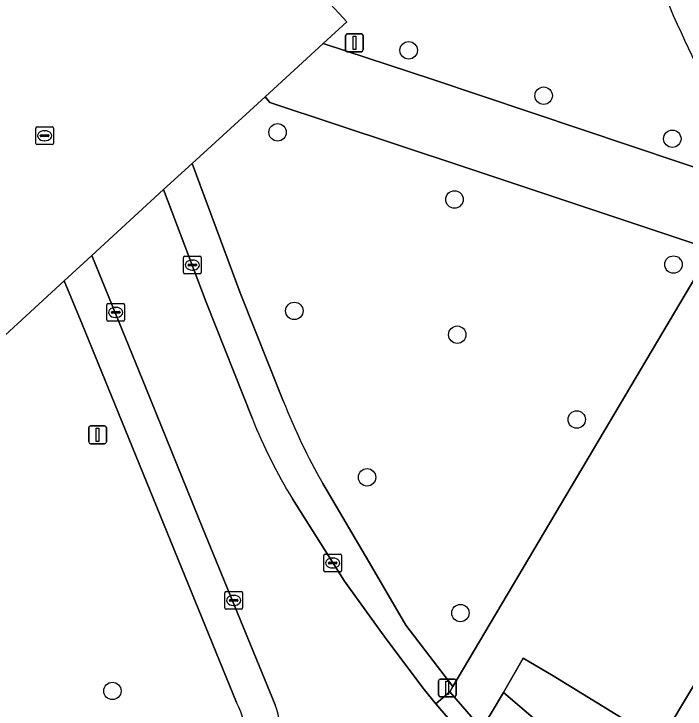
# Model space of a CAD drawing. Extents: x 157445 to 158888, y 383061 to 384688.
# Drawn here: x 158299.93 to 158337.61, y 384144.41 to 384183.43 of the extents above; entities that cross this region are included whole.
import ezdxf

# ---------------------------------------------------------------- set-up
doc = ezdxf.new("R2010")
doc.units = 0
for name, color, linetype in [('IMGEO_Boom', 7, 'Continuous'), ('IMGEO_Fietspad_open', 7, 'Continuous'), ('IMGEO_Groenvoorziening', 7, 'Continuous'), ('IMGEO_Kolk', 7, 'Continuous'), ('IMGEO_Lichtmast', 7, 'Continuous'), ('IMGEO_Rijbaan_lokaal_open', 7, 'Continuous'), ('IMGEO_Rioolput', 7, 'Continuous'), ('IMGEO_Voetpad_open', 7, 'Continuous')]:
    doc.layers.add(name, color=color, linetype=linetype)

msp = doc.modelspace()

# ---------------------------------------------------------------- linework, layer by layer
at = {"layer": 'IMGEO_Boom'}
for centre in [(158322.089, 384181.388), (158329.667, 384178.841), (158314.729, 384176.786), (158336.89, 384176.423), (158324.662, 384173.015), (158336.956, 384169.363), (158315.672, 384166.761), (158324.819, 384165.424), (158331.527, 384160.662), (158319.755, 384157.416), (158324.995, 384149.798), (158305.46, 384145.425)]:
    msp.add_circle(centre, 0.489, dxfattribs=at)
at = {"layer": 'IMGEO_Fietspad_open'}
msp.add_lwpolyline([(158376.087, 384162.249), (158366.712, 384165.217), (158356.759, 384168.581), (158340.228, 384174.11), (158340.123, 384174.156), (158323.383, 384179.768), (158317.282, 384181.77), (158314.026, 384178.786), (158314.299, 384178.456), (158325.194, 384174.842), (158339.111, 384170.204), (158341.476, 384169.416), (158341.706, 384169.339), (158382.526, 384155.648), (158385.131, 384154.783), (158392.162, 384152.448), (158397.36, 384150.721), (158410.062, 384146.468)], dxfattribs=at)
for centre, radius, start, end in [((158360.593, 384193.639), 25.793, 187.4423, 205.8471), ((158361.554, 384192.827), 26.328, 203.3455, 219.8942)]:
    msp.add_arc(centre, radius, start, end, dxfattribs=at)
at = {"layer": 'IMGEO_Groenvoorziening'}
for points in [[(158334.813, 384196.369), (158334.957, 384200.072), (158317.482, 384184.246), (158318.617, 384182.993), (158317.282, 384181.77), (158323.383, 384179.768), (158340.123, 384174.156)], [(158339.111, 384170.204), (158325.194, 384174.842), (158314.299, 384178.456), (158314.026, 384178.786), (158309.933, 384175.035), (158312.635, 384167.767), (158315.048, 384161.705)], [(158317.277, 384157.062), (158320.026, 384152.395), (158321.94, 384149.118), (158324.573, 384145.674), (158339.111, 384170.204)], [(158387.933, 384140.589), (158383.986, 384151.581), (158385.131, 384154.783), (158382.526, 384155.648), (158341.706, 384169.339), (158341.476, 384169.416), (158340.05, 384166.945), (158341.828, 384165.842), (158347.88, 384162.085), (158336.218, 384142.591), (158347.153, 384135.862), (158349.62, 384132.698), (158348.986, 384130.97), (158346.305, 384128.208), (158343.353, 384125.166), (158357.49, 384107.718)], [(158308.741, 384153.81), (158305.602, 384161.527), (158303.754, 384166.024), (158302.747, 384168.446), (158297.28, 384163.438), (158294.478, 384166.493)], [(158312.43, 384144.784), (158308.741, 384153.81)]]:
    msp.add_lwpolyline(points, dxfattribs=at)
for points in [[(158336.218, 384142.591), (158330.197, 384146.282), (158328.527, 384147.264), (158327.407, 384145.337), (158331.019, 384142.258), (158346.698, 384133.1), (158346.512, 384132.728), (158344.295, 384130.445), (158346.305, 384128.208), (158348.986, 384130.97), (158349.62, 384132.698), (158347.153, 384135.862)], [(158331.019, 384142.258), (158327.407, 384145.337), (158326.198, 384143.293), (158326.862, 384142.478), (158330.149, 384138.348), (158341.839, 384123.606), (158343.353, 384125.166), (158346.305, 384128.208), (158344.295, 384130.445), (158342.079, 384128.161)]]:
    msp.add_lwpolyline(points, close=True, dxfattribs=at)
for centre, radius, start, end in [((158360.593, 384193.639), 25.793, 187.4423, 205.8471), ((158361.554, 384192.827), 26.328, 203.3455, 219.8942), ((158348.33, 384174.826), 35.775, 201.5168, 209.7724), ((158309.514, 384143.146), 3.345, 310.4992, 29.3254)]:
    msp.add_arc(centre, radius, start, end, dxfattribs=at)
at = {"layer": 'IMGEO_Kolk'}
for p, q in [((158309.446, 384168.909), (158309.446, 384169.761)), ((158309.521, 384169.835), (158310.373, 384169.835)), ((158309.934, 384169.615), (158309.959, 384169.615)), ((158310.447, 384169.761), (158310.447, 384168.909)), ((158309.705, 384169.329), (158309.705, 384169.341)), ((158310.143, 384169.292), (158309.745, 384169.292)), ((158309.748, 384169.378), (158310.146, 384169.378)), ((158310.189, 384169.341), (158310.189, 384169.329)), ((158310.373, 384168.835), (158309.521, 384168.835)), ((158309.957, 384169.055), (158309.932, 384169.055)), ((158305.143, 384166.251), (158305.143, 384167.103)), ((158305.218, 384167.177), (158306.07, 384167.177)), ((158305.631, 384166.957), (158305.656, 384166.957)), ((158306.144, 384167.103), (158306.144, 384166.251)), ((158305.402, 384166.671), (158305.402, 384166.683)), ((158305.84, 384166.634), (158305.442, 384166.634)), ((158305.445, 384166.72), (158305.843, 384166.72)), ((158305.886, 384166.683), (158305.886, 384166.671)), ((158306.07, 384166.177), (158305.218, 384166.177)), ((158305.654, 384166.397), (158305.629, 384166.397)), ((158317.323, 384152.182), (158317.323, 384153.034)), ((158317.398, 384153.108), (158318.25, 384153.108)), ((158317.811, 384152.888), (158317.836, 384152.888)), ((158318.324, 384153.034), (158318.324, 384152.182)), ((158317.582, 384152.602), (158317.582, 384152.614)), ((158318.02, 384152.565), (158317.622, 384152.565)), ((158317.625, 384152.651), (158318.023, 384152.651)), ((158318.066, 384152.614), (158318.066, 384152.602)), ((158318.25, 384152.108), (158317.398, 384152.108)), ((158317.834, 384152.328), (158317.809, 384152.328)), ((158311.766, 384150.082), (158311.766, 384150.934)), ((158311.841, 384151.008), (158312.693, 384151.008)), ((158312.767, 384150.934), (158312.767, 384150.082)), ((158312.025, 384150.502), (158312.025, 384150.514)), ((158312.463, 384150.465), (158312.065, 384150.465)), ((158312.068, 384150.551), (158312.466, 384150.551)), ((158312.254, 384150.788), (158312.279, 384150.788)), ((158312.509, 384150.514), (158312.509, 384150.502)), ((158312.277, 384150.228), (158312.252, 384150.228)), ((158312.693, 384150.008), (158311.841, 384150.008))]:
    msp.add_line(p, q, dxfattribs=at)
for points in [[(158309.446, 384168.909), (158309.446, 384169.761)], [(158309.521, 384169.835), (158310.373, 384169.835)], [(158310.447, 384169.761), (158310.447, 384168.909)], [(158310.373, 384168.835), (158309.521, 384168.835)], [(158305.143, 384166.251), (158305.143, 384167.103)], [(158305.218, 384167.177), (158306.07, 384167.177)], [(158306.144, 384167.103), (158306.144, 384166.251)], [(158306.07, 384166.177), (158305.218, 384166.177)], [(158317.323, 384152.182), (158317.323, 384153.034)], [(158317.398, 384153.108), (158318.25, 384153.108)], [(158318.324, 384153.034), (158318.324, 384152.182)], [(158318.25, 384152.108), (158317.398, 384152.108)], [(158311.766, 384150.082), (158311.766, 384150.934)], [(158311.841, 384151.008), (158312.693, 384151.008)], [(158312.767, 384150.934), (158312.767, 384150.082)], [(158312.693, 384150.008), (158311.841, 384150.008)]]:
    msp.add_lwpolyline(points, dxfattribs=at)
for centre, radius, start, end in [((158309.523, 384169.759), 0.0765, 91.552, 178.448), ((158309.523, 384169.759), 0.0765, 91.552, 178.448), ((158310.371, 384169.759), 0.0765, 1.552, 88.448), ((158310.371, 384169.759), 0.0765, 1.552, 88.448), ((158309.745, 384169.338), 0.0403, 85.8775, 175.7526), ((158309.742, 384169.328), 0.0366, 178.938, 274.7102), ((158310.146, 384169.335), 0.043, 264.8664, 352.4533), ((158310.15, 384169.34), 0.0386, 1.7309, 96.639), ((158309.523, 384168.911), 0.0765, 181.552, 268.448), ((158309.523, 384168.911), 0.0765, 181.552, 268.448), ((158310.371, 384168.911), 0.0765, 271.552, 358.448), ((158310.371, 384168.911), 0.0765, 271.552, 358.448), ((158305.22, 384167.101), 0.0765, 91.552, 178.448), ((158305.22, 384167.101), 0.0765, 91.552, 178.448), ((158306.068, 384167.101), 0.0765, 1.552, 88.448), ((158306.068, 384167.101), 0.0765, 1.552, 88.448), ((158305.442, 384166.68), 0.0403, 85.8775, 175.7526), ((158305.439, 384166.67), 0.0366, 178.938, 274.7102), ((158305.843, 384166.677), 0.043, 264.8664, 352.4533), ((158305.847, 384166.682), 0.0386, 1.7309, 96.639), ((158305.22, 384166.253), 0.0765, 181.552, 268.448), ((158305.22, 384166.253), 0.0765, 181.552, 268.448), ((158306.068, 384166.253), 0.0765, 271.552, 358.448), ((158306.068, 384166.253), 0.0765, 271.552, 358.448), ((158317.4, 384153.032), 0.0765, 91.552, 178.448), ((158317.4, 384153.032), 0.0765, 91.552, 178.448), ((158318.248, 384153.032), 0.0765, 1.552, 88.448), ((158318.248, 384153.032), 0.0765, 1.552, 88.448), ((158317.622, 384152.611), 0.0403, 85.8775, 175.7526), ((158317.619, 384152.601), 0.0366, 178.938, 274.7102), ((158318.023, 384152.608), 0.043, 264.8664, 352.4533), ((158318.027, 384152.613), 0.0386, 1.7309, 96.639), ((158317.4, 384152.184), 0.0765, 181.552, 268.448), ((158317.4, 384152.184), 0.0765, 181.552, 268.448), ((158318.248, 384152.184), 0.0765, 271.552, 358.448), ((158318.248, 384152.184), 0.0765, 271.552, 358.448), ((158311.843, 384150.932), 0.0765, 91.552, 178.448), ((158311.843, 384150.932), 0.0765, 91.552, 178.448), ((158312.691, 384150.932), 0.0765, 1.552, 88.448), ((158312.691, 384150.932), 0.0765, 1.552, 88.448), ((158312.065, 384150.511), 0.0403, 85.8775, 175.7526), ((158312.062, 384150.501), 0.0366, 178.938, 274.7102), ((158312.466, 384150.508), 0.043, 264.8664, 352.4533), ((158312.47, 384150.513), 0.0386, 1.7309, 96.639), ((158311.843, 384150.084), 0.0765, 181.552, 268.448), ((158311.843, 384150.084), 0.0765, 181.552, 268.448), ((158312.691, 384150.084), 0.0765, 271.552, 358.448), ((158312.691, 384150.084), 0.0765, 271.552, 358.448)]:
    msp.add_arc(centre, radius, start, end, dxfattribs=at)
for centre, major_axis, ratio, start_param, end_param in [((158309.933, 384169.335), (-0.387, 0.002), 0.722429, 4.712389, 7.853982), ((158309.958, 384169.335), (-0.39, 0.002), 0.717154, 1.570796, 4.712389), ((158305.63, 384166.677), (-0.387, 0.002), 0.722429, 4.712389, 7.853982), ((158305.655, 384166.677), (-0.39, 0.002), 0.717154, 1.570796, 4.712389), ((158317.81, 384152.608), (-0.387, 0.002), 0.722429, 4.712389, 7.853982), ((158317.835, 384152.608), (-0.39, 0.002), 0.717154, 1.570796, 4.712389), ((158312.253, 384150.508), (-0.387, 0.002), 0.722429, 4.712389, 7.853982), ((158312.278, 384150.508), (-0.39, 0.002), 0.717154, 1.570796, 4.712389)]:
    msp.add_ellipse(centre, major_axis=major_axis, ratio=ratio, start_param=start_param, end_param=end_param, dxfattribs=at)
at = {"layer": 'IMGEO_Lichtmast'}
for p, q in [((158318.546, 384181.413), (158318.546, 384182.213)), ((158318.546, 384182.213), (158318.546, 384181.413)), ((158318.646, 384182.313), (158319.436, 384182.313)), ((158319.436, 384182.313), (158318.646, 384182.313)), ((158319.536, 384182.213), (158319.536, 384181.413)), ((158319.536, 384181.413), (158319.536, 384182.213)), ((158319.436, 384181.313), (158318.646, 384181.313)), ((158318.646, 384181.313), (158319.436, 384181.313)), ((158304.129, 384159.406), (158304.129, 384160.206)), ((158304.129, 384160.206), (158304.129, 384159.406)), ((158304.229, 384160.306), (158305.019, 384160.306)), ((158305.019, 384160.306), (158304.229, 384160.306)), ((158305.119, 384160.206), (158305.119, 384159.406)), ((158305.119, 384159.406), (158305.119, 384160.206)), ((158305.019, 384159.306), (158304.229, 384159.306)), ((158304.229, 384159.306), (158305.019, 384159.306)), ((158323.765, 384145.196), (158323.765, 384145.996)), ((158323.765, 384145.996), (158323.765, 384145.196)), ((158323.865, 384146.096), (158324.655, 384146.096)), ((158324.655, 384146.096), (158323.865, 384146.096)), ((158324.755, 384145.996), (158324.755, 384145.196)), ((158324.755, 384145.196), (158324.755, 384145.996)), ((158324.655, 384145.096), (158323.865, 384145.096)), ((158323.865, 384145.096), (158324.655, 384145.096))]:
    msp.add_line(p, q, dxfattribs=at)
for points in [[(158318.966, 384182.188), (158319.116, 384182.188), (158319.116, 384181.438), (158318.966, 384181.438), (158318.966, 384182.188)], [(158304.549, 384160.181), (158304.699, 384160.181), (158304.699, 384159.431), (158304.549, 384159.431), (158304.549, 384160.181)], [(158324.185, 384145.971), (158324.335, 384145.971), (158324.335, 384145.221), (158324.185, 384145.221), (158324.185, 384145.971)]]:
    msp.add_lwpolyline(points, dxfattribs=at)
for centre, start, end in [((158318.646, 384182.213), 90, 180), ((158318.646, 384182.213), 90, 180), ((158319.436, 384182.213), 0, 90), ((158319.436, 384182.213), 360, 90), ((158318.646, 384181.413), 180, 270), ((158318.646, 384181.413), 180, 270), ((158319.436, 384181.413), 270, 0), ((158319.436, 384181.413), 270, 0), ((158304.229, 384160.206), 90, 180), ((158304.229, 384160.206), 90, 180), ((158305.019, 384160.206), 0, 90), ((158305.019, 384160.206), 360, 90), ((158304.229, 384159.406), 180, 270), ((158304.229, 384159.406), 180, 270), ((158305.019, 384159.406), 270, 0), ((158305.019, 384159.406), 270, 0), ((158323.865, 384145.996), 90, 180), ((158323.865, 384145.996), 90, 180), ((158324.655, 384145.996), 0, 90), ((158324.655, 384145.996), 360, 90), ((158323.865, 384145.196), 180, 270), ((158323.865, 384145.196), 180, 270), ((158324.655, 384145.196), 270, 0), ((158324.655, 384145.196), 270, 0)]:
    msp.add_arc(centre, 0.1, start, end, dxfattribs=at)
at = {"layer": 'IMGEO_Rijbaan_lokaal_open'}
for points in [[(158313.317, 384160.701), (158310.728, 384167.255), (158308.336, 384173.575), (158304.3, 384169.867), (158307.329, 384162.445), (158310.543, 384154.546), (158314.598, 384144.645)], [(158323.615, 384144.698), (158322.968, 384145.511), (158320.813, 384148.362), (158318.493, 384151.593), (158315.561, 384156.215)], [(158352.134, 384099.301), (158356.736, 384103.172), (158356.081, 384103.96), (158341.233, 384122.596), (158329.324, 384137.741), (158326.276, 384141.595), (158326.055, 384141.871), (158323.615, 384144.698)]]:
    msp.add_lwpolyline(points, dxfattribs=at)
for centre, radius, start, end in [((158341.385, 384171.937), 30.234, 201.817, 211.3336), ((158311.042, 384143.269), 3.813, 316.4193, 21.148)]:
    msp.add_arc(centre, radius, start, end, dxfattribs=at)
at = {"layer": 'IMGEO_Rioolput'}
for p, q in [((158301.153, 384176.167), (158301.153, 384177.019)), ((158301.228, 384177.093), (158302.08, 384177.093)), ((158302.154, 384177.019), (158302.154, 384176.167)), ((158301.412, 384176.587), (158301.412, 384176.599)), ((158301.455, 384176.636), (158301.853, 384176.636)), ((158301.641, 384176.873), (158301.666, 384176.873)), ((158301.896, 384176.599), (158301.896, 384176.587)), ((158301.85, 384176.55), (158301.452, 384176.55)), ((158301.664, 384176.313), (158301.639, 384176.313)), ((158302.08, 384176.093), (158301.228, 384176.093))]:
    msp.add_line(p, q, dxfattribs=at)
for points in [[(158301.153, 384176.167), (158301.153, 384177.019)], [(158301.228, 384177.093), (158302.08, 384177.093)], [(158302.154, 384177.019), (158302.154, 384176.167)], [(158302.08, 384176.093), (158301.228, 384176.093)]]:
    msp.add_lwpolyline(points, dxfattribs=at)
for centre, radius, start, end in [((158301.23, 384177.017), 0.0765, 91.552, 178.448), ((158301.23, 384177.017), 0.0765, 91.552, 178.448), ((158302.078, 384177.017), 0.0765, 1.552, 88.448), ((158302.078, 384177.017), 0.0765, 1.552, 88.448), ((158301.452, 384176.596), 0.0403, 85.8775, 175.7526), ((158301.449, 384176.586), 0.0366, 178.938, 274.7102), ((158301.853, 384176.593), 0.043, 264.8664, 352.4533), ((158301.857, 384176.598), 0.0386, 1.7309, 96.639), ((158301.23, 384176.169), 0.0765, 181.552, 268.448), ((158301.23, 384176.169), 0.0765, 181.552, 268.448), ((158302.078, 384176.169), 0.0765, 271.552, 358.448), ((158302.078, 384176.169), 0.0765, 271.552, 358.448)]:
    msp.add_arc(centre, radius, start, end, dxfattribs=at)
for centre, major_axis, ratio, start_param, end_param in [((158301.64, 384176.593), (-0.387, 0.002), 0.722429, 4.712389, 7.853982), ((158301.665, 384176.593), (-0.39, 0.002), 0.717154, 1.570796, 4.712389)]:
    msp.add_ellipse(centre, major_axis=major_axis, ratio=ratio, start_param=start_param, end_param=end_param, dxfattribs=at)
at = {"layer": 'IMGEO_Voetpad_open'}
for points in [[(158317.282, 384181.77), (158318.617, 384182.993), (158317.482, 384184.246), (158316.067, 384185.806), (158312.727, 384189.492), (158312.287, 384189.973), (158312.017, 384190.268), (158309.359, 384193.174), (158309.09, 384193.47), (158306.323, 384196.495), (158295.91, 384186.683), (158292.002, 384183.039), (158289.844, 384180.998), (158285.183, 384176.59), (158291.621, 384169.609), (158291.645, 384169.583), (158294.478, 384166.493), (158297.28, 384163.438), (158302.747, 384168.446), (158304.3, 384169.867), (158308.336, 384173.575), (158309.933, 384175.035), (158314.026, 384178.786)], [(158347.88, 384162.085), (158341.828, 384165.842), (158340.05, 384166.945), (158341.476, 384169.416), (158339.111, 384170.204), (158324.573, 384145.674), (158324.397, 384145.378), (158326.198, 384143.293), (158327.407, 384145.337), (158328.527, 384147.264), (158330.197, 384146.282), (158336.218, 384142.591)], [(158324.397, 384145.378), (158323.615, 384144.698), (158326.055, 384141.871), (158326.862, 384142.478), (158326.198, 384143.293)]]:
    msp.add_lwpolyline(points, close=True, dxfattribs=at)
for points in [[(158315.048, 384161.705), (158312.635, 384167.767), (158309.933, 384175.035), (158308.336, 384173.575), (158310.728, 384167.255), (158313.317, 384160.701)], [(158314.598, 384144.645), (158310.543, 384154.546), (158307.329, 384162.445), (158304.3, 384169.867), (158302.747, 384168.446), (158303.754, 384166.024), (158305.602, 384161.527), (158308.741, 384153.81), (158312.43, 384144.784)], [(158315.561, 384156.215), (158318.493, 384151.593), (158320.813, 384148.362), (158322.968, 384145.511), (158323.615, 384144.698), (158324.397, 384145.378), (158324.573, 384145.674), (158321.94, 384149.118), (158320.026, 384152.395), (158317.277, 384157.062)]]:
    msp.add_lwpolyline(points, dxfattribs=at)
for centre, radius, start, end in [((158348.33, 384174.826), 35.775, 201.5168, 209.7724), ((158341.385, 384171.937), 30.234, 201.817, 211.3336), ((158309.514, 384143.146), 3.345, 310.4992, 29.3254), ((158311.042, 384143.269), 3.813, 316.4193, 21.148)]:
    msp.add_arc(centre, radius, start, end, dxfattribs=at)

doc.saveas('drawing.dxf')
